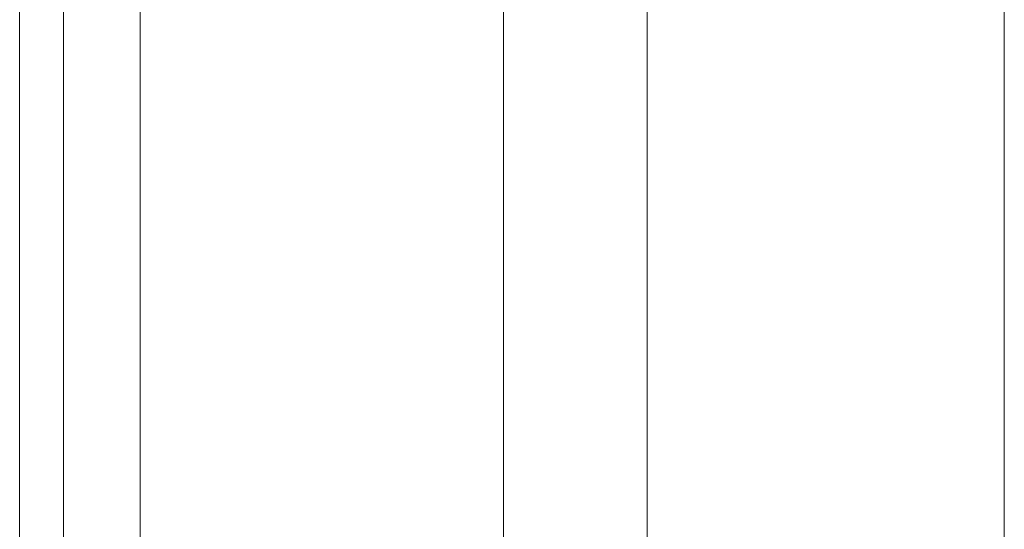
# Model space of a CAD drawing. Header units: inches. Extents: x 424 to 2043, y -237 to 445.
# Tile 667 of 965: x 855.1873 to 855.3342, y 221.9556 to 222.0316. Entities that reach past the tile are written whole.
import ezdxf

# ---------------------------------------------------------------- set-up
doc = ezdxf.new("R2010")
doc.units = ezdxf.units.IN
doc.header["$MEASUREMENT"] = 0
doc.layers.add('A-DOOR', color=31, linetype='Continuous', lineweight=9)

# ---------------------------------------------------------------- blocks, each defined once
blk = doc.blocks.new('5-panel_Bi-fold_external_door_10806 - Type 1-V65-Section 1')
at = {"layer": 'A-DOOR'}
for p, q in [((-121.68121, 8.33744), (-121.68121, 5.6)), ((-121.5523, 8.33776), (-121.5523, 5.6)), ((-121.69266, 8.26271), (-121.69266, 5.70179)), ((-121.6992, 8.26143), (-121.6992, 5.70307)), ((-121.62699, 8.17354), (-121.62699, 6.849)), ((-121.60557, 8.17354), (-121.60557, 6.849))]:
    blk.add_line(p, q, dxfattribs=at)

msp = doc.modelspace()

# ---------------------------------------------------------------- block references
at = {"layer": 'A-DOOR'}
msp.add_blockref('5-panel_Bi-fold_external_door_10806 - Type 1-V65-Section 1', (976.88654, 215.09721), dxfattribs=at)

doc.saveas('drawing.dxf')
